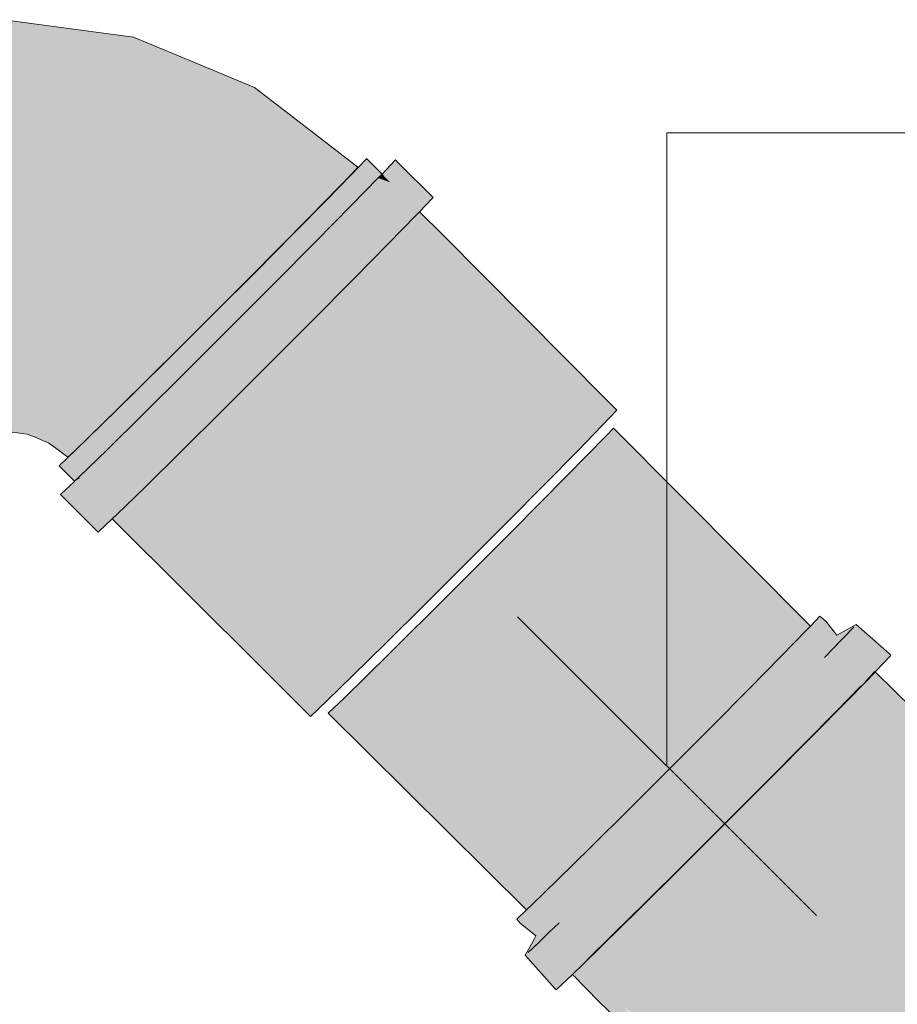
# Model space of a CAD drawing. Header units: millimetres. Extents: x 321 to 585, y -277 to 9.
# Tile 437 of 656: x 515.235 to 516.066, y -197.731 to -196.798. Entities that reach past the tile are written whole.
import ezdxf

# ---------------------------------------------------------------- set-up
doc = ezdxf.new("R2010")
doc.units = ezdxf.units.MM
doc.header["$MEASUREMENT"] = 0
for name, color, linetype, lineweight in [('TQ-Condutos', 3, 'Continuous', 25), ('TQ-Conexões', 9, 'Continuous', 18), ('TQ-Sentido conduto', 9, 'Continuous', 30), ('TQ-Textos conduto', 7, 'Continuous', 9)]:
    doc.layers.add(name, color=color, linetype=linetype, lineweight=lineweight)

msp = doc.modelspace()

# ---------------------------------------------------------------- hatches: boundary and pattern name
at = {"layer": 'TQ-Condutos', "linetype": 'Continuous'}
for points in [[(515.95677, -197.39995), (515.79046, -197.19182), (515.75333, -197.22989), (515.9403, -197.41686)], [(515.79696, -197.18483), (515.79046, -197.19182), (515.97743, -197.37879), (515.98035, -197.37572), (515.98227, -197.37371), (515.98352, -197.3724)], [(515.79046, -197.19182), (515.95677, -197.39995), (515.97741, -197.37876)], [(515.91079, -197.44655), (515.75333, -197.22989), (515.70037, -197.2834), (515.88726, -197.47029)], [(515.75333, -197.22989), (515.91084, -197.44661), (515.94022, -197.41677)], [(515.70037, -197.2834), (515.64073, -197.34309), (515.82766, -197.53002), (515.84112, -197.51653), (515.85412, -197.5035), (515.88725, -197.47028)], [(515.58474, -197.39866), (515.74795, -197.60885), (515.77162, -197.58554), (515.7843, -197.57305), (515.79656, -197.56097), (515.64073, -197.34309)], [(515.64073, -197.34309), (515.7965, -197.56089), (515.82765, -197.53001)], [(515.54207, -197.44047), (515.72898, -197.62738), (515.73864, -197.61797), (515.74797, -197.60888), (515.58474, -197.39866)], [(515.71479, -197.64109), (515.71687, -197.63911), (515.72146, -197.63474), (515.54207, -197.44047), (515.52703, -197.45475)], [(515.54207, -197.44047), (515.72144, -197.63472), (515.72898, -197.62738)]]:
    msp.add_hatch(color=73, dxfattribs=at).paths.add_polyline_path(points)
at = {"layer": 'TQ-Conexões', "linetype": 'Continuous'}
for points in [[(515.28834, -196.80723), (515.22022, -196.79809), (515.22044, -196.80723)], [(515.51469, -196.9066), (515.45714, -196.86221), (515.40819, -196.8418), (515.34279, -196.81453), (515.28834, -196.80723), (515.22032, -196.80723), (515.34092, -196.82311), (515.45331, -196.86965), (515.34092, -196.82311), (515.22032, -196.80723), (515.22103, -196.86479), (515.22143, -196.94772), (515.22142, -197.03957), (515.22102, -197.12217), (515.2203, -197.17914), (515.22796, -197.18868), (515.24205, -197.19049), (515.24465, -197.18235), (515.2602, -197.12733), (515.28201, -197.04754), (515.30579, -196.95883), (515.32681, -196.87871), (515.30579, -196.95883), (515.28201, -197.04754), (515.2602, -197.12733), (515.24465, -197.18235), (515.24205, -197.19049), (515.2495, -197.19356), (515.2627, -197.19899), (515.26734, -197.19174), (515.29669, -197.14244), (515.33848, -197.07094), (515.3844, -196.99139), (515.42539, -196.91955), (515.3844, -196.99139), (515.33848, -197.07094), (515.29669, -197.14244), (515.26734, -197.19174), (515.2627, -197.19899), (515.26906, -197.20383), (515.28046, -197.21254), (515.28683, -197.2067), (515.32804, -197.16651), (515.38696, -197.10815), (515.45191, -197.04319), (515.51003, -196.98451), (515.54981, -196.94371), (515.55519, -196.93784)], [(515.59037, -196.93162), (515.59019, -196.93143), (515.59009, -196.9319), (515.58602, -196.9523), (515.57441, -196.94799), (515.54891, -196.97416), (515.51542, -197.00819), (515.47622, -197.0477), (515.43399, -197.09004), (515.3916, -197.13233), (515.35194, -197.17166), (515.31771, -197.20537), (515.29125, -197.23116), (515.29599, -197.24423), (515.29173, -197.23246), (515.28721, -197.2351), (515.28697, -197.23523), (515.28702, -197.23528), (515.28766, -197.23592), (515.28702, -197.23528), (515.28763, -197.23595), (515.287, -197.2353), (515.28697, -197.23523), (515.28645, -197.23573), (515.28652, -197.23577), (515.28741, -197.23614), (515.2865, -197.23579), (515.28711, -197.23639), (515.28792, -197.23719), (515.29654, -197.24574), (515.28792, -197.23719), (515.28711, -197.23639), (515.28648, -197.2358), (515.28688, -197.23659), (515.31, -197.28289), (515.32223, -197.27122), (515.32265, -197.27082), (515.32689, -197.26678), (515.35335, -197.241), (515.38757, -197.20729), (515.42723, -197.16797), (515.46962, -197.12569), (515.51186, -197.08334), (515.55105, -197.04381), (515.58455, -197.00981), (515.61005, -196.98364), (515.61358, -196.97993), (515.62582, -196.96707)], [(515.56332, -196.92971), (515.5488, -196.94496), (515.56633, -196.95648), (515.57792, -196.94431), (515.57798, -196.94424), (515.56754, -196.93377), (515.5634, -196.92961)], [(515.57798, -196.94424), (515.58602, -196.9523), (515.59019, -196.93143)], [(515.59019, -196.93143), (515.62582, -196.96707), (515.62624, -196.96659), (515.59389, -196.93414), (515.59064, -196.9309)], [(515.5488, -196.94496), (515.52533, -196.96907), (515.54122, -196.98206), (515.54656, -196.97657), (515.56327, -196.95943), (515.56412, -196.95856), (515.56416, -196.95851), (515.56622, -196.9564)], [(515.58602, -196.9523), (515.57854, -196.9448), (515.57798, -196.94424), (515.57441, -196.94799), (515.57544, -196.94837)], [(515.52533, -196.96907), (515.4945, -197.00035), (515.50893, -197.01478), (515.51594, -197.00766), (515.53787, -196.98538), (515.53974, -196.98348), (515.54117, -196.98202)], [(515.602, -196.99189), (515.60186, -196.99204), (515.5989, -196.99507), (515.54122, -196.98206), (515.58038, -197.01409), (515.78636, -197.18254), (515.80022, -197.16801), (515.79011, -197.1578), (515.63543, -197.00184), (515.60913, -196.98458)], [(515.63543, -197.00184), (515.61358, -196.97993), (515.61355, -196.97996), (515.60915, -196.98458)], [(515.5089, -197.01476), (515.4945, -197.00035), (515.45842, -197.03674), (515.47281, -197.05113), (515.475, -197.04893), (515.4832, -197.04067)], [(515.58035, -197.01407), (515.57538, -197.01912), (515.56888, -197.02571), (515.50893, -197.01478), (515.54455, -197.05041), (515.73207, -197.23795), (515.76289, -197.20664), (515.78636, -197.18254)], [(515.4728, -197.05112), (515.45842, -197.03674), (515.41955, -197.07571), (515.43394, -197.09009), (515.43629, -197.08773), (515.44512, -197.07889)], [(515.73207, -197.23795), (515.54453, -197.05039), (515.51605, -197.07911), (515.47281, -197.05113), (515.50845, -197.08677), (515.69599, -197.27432)], [(515.38053, -197.11463), (515.39492, -197.12902), (515.39728, -197.12666), (515.40614, -197.11782), (515.43394, -197.09009), (515.41955, -197.07571)], [(515.69599, -197.27432), (515.50844, -197.08676), (515.47776, -197.11753), (515.46957, -197.12574), (515.65712, -197.3133)], [(515.34403, -197.15082), (515.35843, -197.16523), (515.36064, -197.16303), (515.36893, -197.15481), (515.39493, -197.12903), (515.38053, -197.11463)], [(515.43055, -197.16466), (515.6181, -197.35221), (515.65712, -197.3133), (515.46957, -197.12574), (515.43877, -197.15646)], [(515.31253, -197.18186), (515.32548, -197.19773), (515.32695, -197.19628), (515.32886, -197.1944), (515.35845, -197.16525), (515.34403, -197.15082)], [(515.39406, -197.20086), (515.5816, -197.38842), (515.6181, -197.35221), (515.43056, -197.16467), (515.36064, -197.16303), (515.40175, -197.19324)], [(515.30264, -197.22006), (515.32552, -197.19777), (515.31253, -197.18186), (515.28817, -197.20559)], [(515.35747, -197.23694), (515.52574, -197.44317), (515.55009, -197.41944), (515.5816, -197.38842), (515.39408, -197.20088), (515.32886, -197.1944), (515.36921, -197.22537), (515.36761, -197.22696), (515.36258, -197.23191), (515.36134, -197.23313)], [(515.30277, -197.22018), (515.28817, -197.20559), (515.27263, -197.22041)], [(515.28697, -197.23523), (515.28722, -197.235), (515.27263, -197.22041), (515.27235, -197.22065)], [(515.27263, -197.22041), (515.2728, -197.22056), (515.30277, -197.22018), (515.27296, -197.22041)], [(515.27263, -197.22041), (515.46513, -197.41293), (515.51039, -197.45782)], [(515.27279, -197.22057), (515.28723, -197.23499), (515.28817, -197.23409)], [(515.30251, -197.22019), (515.2728, -197.22056), (515.28817, -197.23409), (515.29125, -197.23116)], [(515.52574, -197.44317), (515.35749, -197.23696), (515.30264, -197.22006), (515.33827, -197.25569)], [(515.27796, -197.25225), (515.30929, -197.2835), (515.31, -197.28289), (515.28645, -197.23573), (515.27437, -197.24725), (515.27361, -197.24789)], [(515.29173, -197.23246), (515.29125, -197.23116), (515.28697, -197.23523)], [(515.32289, -197.2706), (515.51039, -197.45782), (515.52574, -197.44317), (515.33839, -197.25581), (515.32614, -197.2675), (515.32534, -197.26826)], [(515.33839, -197.25581), (515.33822, -197.25574), (515.32689, -197.26678)], [(515.46513, -197.41293), (515.32285, -197.27064), (515.32265, -197.27082)], [(515.99248, -197.36299), (515.99242, -197.36335), (515.98986, -197.37877), (515.99248, -197.36299), (515.98352, -197.3724), (515.97951, -197.3766), (515.95613, -197.40061), (515.92542, -197.4318), (515.88948, -197.46805), (515.85075, -197.50688), (515.81188, -197.54565), (515.77551, -197.5817), (515.74413, -197.61262), (515.71987, -197.63625), (515.75212, -197.63836), (515.79248, -197.59868), (515.75212, -197.63836), (515.73914, -197.63751), (515.71987, -197.63625), (515.71479, -197.64109), (515.72234, -197.64858), (515.72927, -197.65546), (515.72234, -197.64858), (515.71479, -197.64109), (515.7252, -197.66286), (515.73122, -197.65739), (515.7252, -197.66286), (515.71479, -197.64109), (515.70547, -197.64998), (515.70873, -197.65373), (515.72475, -197.66368), (515.72477, -197.66364), (515.72546, -197.66412), (515.73182, -197.65798), (515.7353, -197.66145), (515.73182, -197.65798), (515.72546, -197.66412), (515.72418, -197.66626), (515.72249, -197.66956), (515.72257, -197.66964), (515.72429, -197.66635), (515.72257, -197.66964), (515.72249, -197.66956), (515.71634, -197.68155), (515.72535, -197.67284), (515.72852, -197.66977), (515.73093, -197.66744), (515.73621, -197.66234), (515.74553, -197.65334), (515.76761, -197.63162), (515.74553, -197.65334), (515.78645, -197.67485), (515.8208, -197.64104), (515.78969, -197.60991), (515.8208, -197.64104), (515.8166, -197.58321), (515.84165, -197.54987), (515.8166, -197.58321), (515.8208, -197.64104), (515.86059, -197.60157), (515.84351, -197.55649), (515.872, -197.52799), (515.89371, -197.4978), (515.94238, -197.44877), (515.89371, -197.4978), (515.872, -197.52799), (515.84351, -197.55649), (515.86059, -197.60157), (515.90313, -197.55914), (515.90049, -197.49951), (515.92712, -197.47268), (515.90049, -197.49951), (515.90313, -197.55914), (515.94551, -197.51664), (515.98484, -197.47698), (515.95375, -197.44586), (515.98484, -197.47698), (515.97531, -197.42393), (515.98179, -197.40869), (515.97531, -197.42393), (515.98484, -197.47698), (516.01845, -197.44285), (515.99687, -197.402), (516.0048, -197.39379), (516.00374, -197.39273), (516.00043, -197.3894), (516.00374, -197.39273), (516.0048, -197.39379), (516.01077, -197.38762), (516.01256, -197.38576), (516.01128, -197.38418), (516.01256, -197.38576), (516.01534, -197.38288), (516.01192, -197.37991), (516.00905, -197.38143), (516.01192, -197.37991), (516.01534, -197.38288), (516.02465, -197.37323), (516.01143, -197.37949), (516.00889, -197.38123), (516.00718, -197.38241), (515.99261, -197.36316)], [(516.00718, -197.38241), (516.01143, -197.37949), (516.00857, -197.38084), (515.99798, -197.36778), (515.99248, -197.36299)], [(516.04446, -197.41537), (516.05918, -197.39991), (516.02465, -197.37323), (516.0221, -197.39339), (516.04274, -197.41369), (516.0221, -197.39339), (516.02465, -197.37323), (516.01342, -197.38486), (516.0048, -197.39379), (515.99687, -197.402), (516.01829, -197.44255), (516.01847, -197.44236), (516.01829, -197.44255), (516.01845, -197.44285), (516.03584, -197.425), (516.03561, -197.42477), (516.02011, -197.40918), (516.03556, -197.42472), (516.03561, -197.42477), (516.03698, -197.42336), (516.03561, -197.42477), (516.03584, -197.425), (516.04404, -197.41659), (516.04369, -197.41648), (516.04347, -197.41641), (516.0438, -197.41606)], [(516.02465, -197.37323), (516.0596, -197.40024), (516.05822, -197.39871), (516.02681, -197.3708), (516.01882, -197.3752), (516.00857, -197.38084)], [(516.04447, -197.41539), (516.0438, -197.41606), (516.04347, -197.41641), (516.04404, -197.41659), (516.04484, -197.41575), (516.0596, -197.40024), (516.05918, -197.39991)], [(515.89393, -197.81998), (515.89922, -197.82543), (515.89162, -197.82555), (515.85517, -197.82629), (515.8552, -197.8276), (515.91032, -197.83002), (515.90338, -197.82972), (515.90397, -197.83032), (515.90338, -197.82972), (515.8552, -197.8276), (515.84952, -197.83264), (515.85532, -197.83264), (515.90795, -197.83443), (515.92208, -197.83491), (515.85805, -197.83273), (515.86019, -197.8375), (515.85805, -197.83273), (515.85532, -197.83264), (515.85543, -197.8377), (515.86045, -197.83809), (515.85543, -197.8377), (515.85556, -197.84274), (515.85576, -197.85871), (515.8626, -197.84289), (515.85576, -197.85871), (515.86879, -197.85667), (515.9456, -197.84465), (515.85576, -197.85871), (515.85597, -197.87469), (515.85613, -197.89547), (515.85628, -197.91625), (516.05788, -197.89116), (516.00017, -197.86725), (515.97289, -197.85594), (516.00017, -197.86725), (516.05788, -197.89116), (515.85628, -197.91625), (515.85638, -197.94041), (515.85648, -197.96457), (515.85651, -197.99045), (515.85655, -198.01635), (516.15404, -197.99935), (516.15403, -197.99086), (516.15401, -197.98238), (516.15397, -197.96552), (516.15392, -197.94239), (516.15392, -197.94063), (516.15392, -197.93887), (516.1539, -197.93093), (516.11718, -197.91573), (516.15393, -197.93095), (516.15386, -197.92047), (516.1538, -197.9133), (516.16592, -197.90963), (516.1658, -197.894), (516.15357, -197.88184), (516.1538, -197.88186), (516.1538, -197.88168), (516.15376, -197.86217), (516.15343, -197.86189), (515.96739, -197.69684), (515.93308, -197.73086), (515.96739, -197.69684), (516.15355, -197.862), (516.15295, -197.82723), (516.15263, -197.80884), (516.00406, -197.66026), (516.14656, -197.80277), (516.15263, -197.80884), (516.15261, -197.80756), (516.15253, -197.80325), (516.15249, -197.80278), (516.15297, -197.80785), (516.15304, -197.80782), (516.153, -197.80278), (516.15304, -197.80782), (516.15364, -197.80761), (516.15363, -197.80278), (516.15361, -197.79071), (516.15291, -197.7901), (516.15116, -197.78858), (516.1523, -197.78957), (516.15228, -197.78886), (516.1523, -197.78957), (516.15291, -197.7901), (516.1529, -197.78972), (516.1529, -197.78902), (516.1529, -197.78972), (516.15291, -197.7901), (516.15361, -197.79071), (516.1536, -197.79027), (516.1536, -197.78989), (516.1536, -197.79027), (516.20685, -197.80283), (516.1536, -197.7892), (516.15355, -197.76536), (516.15272, -197.76477), (516.15186, -197.76417), (516.14866, -197.76192), (516.15186, -197.76417), (516.15272, -197.76477), (516.15355, -197.76536), (516.15351, -197.74534), (516.15351, -197.74503), (516.15257, -197.74433), (516.15257, -197.74397), (516.15257, -197.74433), (516.15351, -197.74503), (516.15351, -197.74468), (516.15351, -197.74315), (516.15256, -197.74242), (516.15149, -197.74316), (516.15146, -197.74158), (516.14639, -197.73766), (516.15146, -197.74158), (516.15149, -197.74316), (516.15256, -197.74242), (516.15351, -197.74315), (516.15351, -197.74468), (516.15351, -197.74503), (516.23086, -197.80286), (516.15348, -197.72997), (516.15246, -197.72901), (516.23086, -197.80286), (516.15351, -197.74503), (516.15351, -197.74534), (516.15355, -197.76536), (516.1536, -197.7892), (516.20685, -197.80283), (516.1536, -197.79027), (516.15361, -197.79071), (516.16745, -197.80279), (516.15364, -197.80761), (516.15297, -197.80785), (516.15364, -197.80838), (516.15304, -197.8079), (516.15304, -197.80865), (516.15305, -197.80926), (516.1531, -197.80931), (516.15365, -197.80974), (516.15364, -197.80913), (516.15365, -197.80974), (516.37394, -197.98291), (516.38737, -197.95028), (516.40006, -197.91922), (516.41167, -197.89067), (516.28524, -197.80291), (516.25957, -197.80289), (516.28524, -197.80291), (516.15208, -197.67636), (516.15209, -197.67855), (516.1521, -197.67893), (516.15236, -197.71513), (516.15245, -197.72722), (516.15246, -197.7287), (516.15245, -197.72722), (516.15123, -197.72785), (516.1512, -197.72634), (516.15123, -197.72785), (516.15245, -197.72722), (516.15236, -197.71513), (516.1521, -197.67893), (516.15098, -197.714), (516.14491, -197.7219), (516.15098, -197.714), (516.1521, -197.67893), (516.15209, -197.67855), (516.15208, -197.67636), (516.1503, -197.67468), (516.15034, -197.67691), (516.1436, -197.70796), (516.15034, -197.67691), (516.1503, -197.67468), (516.15208, -197.67636), (516.15202, -197.66796), (516.15201, -197.66763), (516.15015, -197.66607), (516.13857, -197.65434), (516.13952, -197.66443), (516.04059, -197.62364), (516.13952, -197.66443), (516.13857, -197.65434), (516.15015, -197.66607), (516.15201, -197.66763), (516.152, -197.66575), (516.15012, -197.66415), (516.152, -197.66575), (516.15201, -197.66763), (516.31348, -197.80294), (516.15195, -197.65863), (516.14999, -197.65688), (516.31348, -197.80294), (516.15201, -197.66763), (516.15202, -197.66796), (516.15208, -197.67636), (516.28524, -197.80291), (516.41167, -197.89067), (516.42183, -197.86547), (516.32992, -197.80296), (516.14992, -197.65248), (516.14998, -197.65594), (516.14992, -197.65248), (516.13779, -197.64598), (516.14992, -197.65248), (516.32992, -197.80296), (516.42183, -197.86547), (516.3567, -197.80298), (516.14916, -197.60904), (516.13742, -197.64204), (516.0745, -197.58944), (516.13742, -197.64204), (516.14916, -197.60904), (516.3567, -197.80298), (516.14913, -197.60689), (516.13267, -197.59135), (516.14913, -197.60689), (516.3567, -197.80298), (516.14907, -197.60377), (516.3567, -197.80298), (516.42183, -197.86547), (516.43015, -197.84457), (516.3654, -197.80299), (516.14905, -197.6023), (516.14906, -197.60316), (516.14905, -197.6023), (516.13233, -197.58771), (516.14905, -197.6023), (516.3654, -197.80299), (516.43015, -197.84457), (516.43629, -197.82883), (516.38894, -197.80302), (516.14836, -197.56264), (516.13223, -197.5867), (516.14836, -197.56264), (516.38894, -197.80302), (516.14832, -197.56056), (516.12785, -197.53993), (516.10347, -197.56002), (516.12785, -197.53993), (516.14832, -197.56056), (516.38894, -197.80302), (516.43629, -197.82883), (516.41072, -197.80304), (516.12967, -197.54125), (516.40879, -197.80304), (516.14829, -197.55871), (516.12553, -197.53737), (516.14832, -197.56034), (516.12782, -197.53968), (516.12553, -197.53737), (516.13621, -197.52616), (516.13936, -197.51887), (516.14072, -197.51344), (516.08067, -197.45098), (516.13955, -197.51477), (516.12685, -197.52791), (516.11415, -197.54106), (516.09444, -197.56112), (516.07474, -197.58116), (516.0504, -197.60567), (516.02606, -197.63018), (516.00003, -197.65621), (515.974, -197.68225), (515.94941, -197.70664), (515.974, -197.68225), (516.00003, -197.65621), (516.02606, -197.63018), (516.0504, -197.60567), (516.07474, -197.58116), (516.09444, -197.56112), (516.11415, -197.54106), (516.12685, -197.52791), (516.13244, -197.52212), (516.13955, -197.51477), (516.06994, -197.45928), (516.13955, -197.51477), (516.08067, -197.45098), (516.04452, -197.41608), (516.03594, -197.42509), (516.03584, -197.425), (516.0347, -197.42617), (516.03201, -197.42894), (516.0322, -197.42902), (516.04611, -197.43532), (516.03169, -197.42879), (516.00831, -197.4528), (515.9776, -197.48399), (515.94166, -197.52022), (515.90293, -197.55905), (515.86406, -197.59782), (515.82769, -197.63389), (515.92482, -197.73106), (515.82769, -197.63389), (515.79631, -197.66479), (515.90465, -197.7509), (515.79631, -197.66479), (515.77205, -197.68844), (515.87114, -197.78362), (515.88447, -197.77075), (515.87114, -197.78362), (515.85781, -197.79651), (515.80739, -197.73298), (515.8647, -197.78984), (515.77205, -197.68844), (515.77591, -197.70174), (515.77221, -197.68899), (515.77215, -197.68879), (515.77058, -197.69032), (515.77036, -197.69053), (515.76746, -197.69335), (515.76754, -197.69344), (515.76736, -197.69345), (515.76571, -197.69506), (515.76491, -197.69584), (515.76741, -197.69356), (515.75823, -197.70232), (515.78357, -197.72809), (515.85621, -197.79793), (515.86248, -197.79637), (515.86868, -197.79368), (515.88059, -197.78233), (515.90347, -197.76002), (515.89203, -197.77118), (515.88059, -197.78233), (515.87693, -197.7858), (515.87328, -197.78928), (515.86962, -197.79276), (515.86868, -197.79368)], [(516.04446, -197.41537), (516.03556, -197.42472), (516.04448, -197.41566), (516.04461, -197.41553)], [(516.03594, -197.42509), (516.04404, -197.41659), (516.03584, -197.425)], [(516.04485, -197.41576), (516.04484, -197.41575), (516.04452, -197.41608)], [(516.08067, -197.45098), (516.04485, -197.41576), (516.04452, -197.41609)], [(515.74295, -197.71688), (515.71634, -197.68155), (515.72249, -197.66956), (515.72418, -197.66626), (515.72233, -197.66937), (515.72546, -197.66412), (515.70873, -197.65373), (515.7236, -197.66578), (515.7219, -197.66887), (515.72216, -197.66918), (515.7219, -197.66887), (515.71937, -197.67346), (515.71355, -197.68405), (515.74146, -197.71545), (515.74286, -197.71696)], [(515.75819, -197.70228), (515.7599, -197.70073), (515.75973, -197.70018), (515.7594, -197.70051), (515.75973, -197.70018), (515.75344, -197.67945), (515.74553, -197.65334), (515.74954, -197.67557), (515.74553, -197.65334), (515.73621, -197.66234), (515.7535, -197.69751), (515.7542, -197.69822), (515.75788, -197.70196), (515.7542, -197.69822), (515.7535, -197.69751), (515.73621, -197.66234), (515.72735, -197.67091), (515.71634, -197.68155), (515.74265, -197.71648), (515.74295, -197.71688), (515.75823, -197.70232), (515.7599, -197.70073)], [(515.74553, -197.65334), (515.7673, -197.69307), (515.78615, -197.67469)], [(515.75344, -197.67945), (515.76746, -197.69335), (515.74553, -197.65334)], [(515.72546, -197.66412), (515.72478, -197.66364), (515.72475, -197.66369)], [(515.7673, -197.69307), (515.76746, -197.69335), (515.78645, -197.67485), (515.78615, -197.67469)], [(515.75979, -197.70038), (515.7599, -197.70073), (515.76746, -197.69335), (515.76723, -197.69313), (515.75344, -197.67945)], [(515.76741, -197.69356), (515.76491, -197.69584), (515.7599, -197.70073)], [(515.76745, -197.69336), (515.76736, -197.69345), (515.76754, -197.69344)], [(515.77205, -197.68844), (515.86451, -197.78964), (515.871, -197.78348)]]:
    msp.add_hatch(color=93, dxfattribs=at).paths.add_polyline_path(points)
at = {"layer": 'TQ-Sentido conduto', "linetype": 'Continuous'}
msp.add_hatch(color=7, dxfattribs=at).paths.add_polyline_path([(515.98911, -197.64652), (515.86411, -197.43001), (515.77261, -197.52152)])

# ---------------------------------------------------------------- linework, layer by layer
at = {"layer": 'TQ-Condutos'}
for p, q in [((515.79046, -197.19182), (515.75333, -197.22989)), ((515.79696, -197.18483), (515.79046, -197.19182)), ((515.98352, -197.3724), (515.79696, -197.18483)), ((515.75333, -197.22989), (515.70037, -197.2834)), ((515.70037, -197.2834), (515.64073, -197.34309)), ((515.64073, -197.34309), (515.58474, -197.39866)), ((515.58474, -197.39866), (515.54207, -197.44047)), ((515.54207, -197.44047), (515.52703, -197.45475)), ((515.52703, -197.45475), (515.71479, -197.64109))]:
    msp.add_line(p, q, dxfattribs=at)
at = {"layer": 'TQ-Conexões'}
for p, q in [((515.28834, -196.80723), (515.22022, -196.79809)), ((515.34279, -196.81453), (515.28834, -196.80723)), ((515.40819, -196.8418), (515.34279, -196.81453)), ((515.45714, -196.86221), (515.40819, -196.8418)), ((515.51469, -196.9066), (515.45714, -196.86221)), ((515.55519, -196.93784), (515.51469, -196.9066)), ((515.56332, -196.92971), (515.5488, -196.94496)), ((515.5634, -196.92961), (515.56332, -196.92971)), ((515.56754, -196.93377), (515.5634, -196.92961)), ((515.59019, -196.93143), (515.57798, -196.94424)), ((515.59064, -196.9309), (515.59019, -196.93143)), ((515.59389, -196.93414), (515.59064, -196.9309)), ((515.54981, -196.94371), (515.55519, -196.93784)), ((515.57798, -196.94424), (515.56754, -196.93377)), ((515.62624, -196.96659), (515.59389, -196.93414)), ((515.51003, -196.98451), (515.54981, -196.94371)), ((515.5488, -196.94496), (515.52533, -196.96907)), ((515.57441, -196.94799), (515.54891, -196.97416)), ((515.57798, -196.94424), (515.57441, -196.94799)), ((515.52533, -196.96907), (515.4945, -197.00035)), ((515.61358, -196.97993), (515.62582, -196.96707)), ((515.62582, -196.96707), (515.62624, -196.96659)), ((515.54891, -196.97416), (515.51542, -197.00819)), ((515.45191, -197.04319), (515.51003, -196.98451)), ((515.58455, -197.00981), (515.61005, -196.98364)), ((515.61005, -196.98364), (515.61358, -196.97993)), ((515.63543, -197.00184), (515.61358, -196.97993)), ((515.4945, -197.00035), (515.45842, -197.03674)), ((515.79011, -197.1578), (515.63543, -197.00184)), ((515.51542, -197.00819), (515.47622, -197.0477)), ((515.55105, -197.04381), (515.58455, -197.00981)), ((515.38696, -197.10815), (515.45191, -197.04319)), ((515.45842, -197.03674), (515.41955, -197.07571)), ((515.51186, -197.08334), (515.55105, -197.04381)), ((515.47622, -197.0477), (515.43399, -197.09004)), ((515.41955, -197.07571), (515.38053, -197.11463)), ((515.43399, -197.09004), (515.3916, -197.13233)), ((515.46962, -197.12569), (515.51186, -197.08334)), ((515.32804, -197.16651), (515.38696, -197.10815)), ((515.38053, -197.11463), (515.34403, -197.15082)), ((515.42723, -197.16797), (515.46962, -197.12569)), ((515.3916, -197.13233), (515.35194, -197.17166)), ((515.34403, -197.15082), (515.31253, -197.18186)), ((515.80022, -197.16801), (515.79011, -197.1578)), ((515.28683, -197.2067), (515.32804, -197.16651)), ((515.35194, -197.17166), (515.31771, -197.20537)), ((515.38757, -197.20729), (515.42723, -197.16797)), ((515.78636, -197.18254), (515.80022, -197.16801)), ((515.31253, -197.18186), (515.28817, -197.20559)), ((515.76289, -197.20664), (515.78636, -197.18254)), ((515.22796, -197.18868), (515.24205, -197.19049)), ((515.24205, -197.19049), (515.2495, -197.19356)), ((515.2495, -197.19356), (515.2627, -197.19899)), ((515.2627, -197.19899), (515.26906, -197.20383)), ((515.26906, -197.20383), (515.28046, -197.21254)), ((515.28817, -197.20559), (515.27263, -197.22041)), ((515.28046, -197.21254), (515.28683, -197.2067)), ((515.31771, -197.20537), (515.29125, -197.23116)), ((515.35335, -197.241), (515.38757, -197.20729)), ((515.73207, -197.23795), (515.76289, -197.20664)), ((515.27263, -197.22041), (515.27235, -197.22065)), ((515.27235, -197.22065), (515.28697, -197.23523)), ((515.28645, -197.23573), (515.27437, -197.24725)), ((515.28697, -197.23523), (515.28645, -197.23573)), ((515.29125, -197.23116), (515.28697, -197.23523)), ((515.69599, -197.27432), (515.73207, -197.23795)), ((515.27437, -197.24725), (515.27361, -197.24789)), ((515.27361, -197.24789), (515.27796, -197.25225)), ((515.32689, -197.26678), (515.35335, -197.241)), ((515.27796, -197.25225), (515.30929, -197.2835)), ((515.32265, -197.27082), (515.32689, -197.26678)), ((515.31, -197.28289), (515.32223, -197.27122)), ((515.32223, -197.27122), (515.32265, -197.27082)), ((515.32265, -197.27082), (515.46513, -197.41293)), ((515.65712, -197.3133), (515.69599, -197.27432)), ((515.30929, -197.2835), (515.31, -197.28289)), ((515.6181, -197.35221), (515.65712, -197.3133)), ((515.5816, -197.38842), (515.6181, -197.35221)), ((515.99248, -197.36299), (515.98352, -197.3724)), ((515.99798, -197.36778), (515.99248, -197.36299)), ((516.00857, -197.38084), (515.99798, -197.36778)), ((515.97951, -197.3766), (515.95613, -197.40061)), ((515.98352, -197.3724), (515.97951, -197.3766)), ((516.01882, -197.3752), (516.00857, -197.38084)), ((516.02465, -197.37323), (516.01342, -197.38486)), ((516.01534, -197.38288), (516.02465, -197.37323)), ((516.02681, -197.3708), (516.01882, -197.3752)), ((516.05822, -197.39871), (516.02681, -197.3708)), ((515.55009, -197.41944), (515.5816, -197.38842)), ((516.01342, -197.38486), (516.0048, -197.39379)), ((516.0048, -197.39379), (516.01077, -197.38762)), ((516.01077, -197.38762), (516.01256, -197.38576)), ((516.01256, -197.38576), (516.01534, -197.38288)), ((516.0048, -197.39379), (515.99687, -197.402)), ((515.99687, -197.402), (516.0048, -197.39379)), ((515.95613, -197.40061), (515.92542, -197.4318)), ((516.04484, -197.41575), (516.0596, -197.40024)), ((516.0596, -197.40024), (516.05822, -197.39871)), ((515.46513, -197.41293), (515.51039, -197.45782)), ((516.04446, -197.41537), (516.03556, -197.42472)), ((516.03584, -197.425), (516.04404, -197.41659)), ((516.04404, -197.41659), (516.04484, -197.41575)), ((516.04461, -197.41553), (516.04446, -197.41537)), ((516.08067, -197.45098), (516.04485, -197.41576)), ((515.52574, -197.44317), (515.55009, -197.41944)), ((516.01845, -197.44285), (516.03584, -197.425)), ((515.92542, -197.4318), (515.88948, -197.46805)), ((516.03169, -197.42879), (516.00831, -197.4528)), ((515.51039, -197.45782), (515.52574, -197.44317)), ((515.98484, -197.47698), (516.01845, -197.44285)), ((516.00831, -197.4528), (515.9776, -197.48399)), ((515.88948, -197.46805), (515.85075, -197.50688)), ((515.94551, -197.51664), (515.98484, -197.47698)), ((515.9776, -197.48399), (515.94166, -197.52022)), ((515.85075, -197.50688), (515.81188, -197.54565)), ((515.90313, -197.55914), (515.94551, -197.51664)), ((515.94166, -197.52022), (515.90293, -197.55905)), ((515.81188, -197.54565), (515.77551, -197.5817)), ((515.86059, -197.60157), (515.90313, -197.55914)), ((515.90293, -197.55905), (515.86406, -197.59782)), ((515.77551, -197.5817), (515.74413, -197.61262)), ((515.8208, -197.64104), (515.86059, -197.60157)), ((515.86406, -197.59782), (515.82769, -197.63389)), ((515.74413, -197.61262), (515.71987, -197.63625)), ((515.71479, -197.64109), (515.70547, -197.64998)), ((515.71987, -197.63625), (515.71479, -197.64109)), ((515.78645, -197.67485), (515.8208, -197.64104)), ((515.82769, -197.63389), (515.79631, -197.66479)), ((515.70547, -197.64998), (515.70873, -197.65373)), ((515.70873, -197.65373), (515.7236, -197.66578)), ((515.74553, -197.65334), (515.73621, -197.66234)), ((515.73621, -197.66234), (515.74553, -197.65334)), ((515.7219, -197.66887), (515.71937, -197.67346)), ((515.7236, -197.66578), (515.7219, -197.66887)), ((515.73621, -197.66234), (515.72735, -197.67091)), ((515.72852, -197.66977), (515.73093, -197.66744)), ((515.73093, -197.66744), (515.73621, -197.66234)), ((515.79631, -197.66479), (515.77205, -197.68844)), ((515.71937, -197.67346), (515.71355, -197.68405)), ((515.72735, -197.67091), (515.71634, -197.68155)), ((515.71634, -197.68155), (515.72535, -197.67284)), ((515.72535, -197.67284), (515.72852, -197.66977)), ((515.76746, -197.69335), (515.78645, -197.67485)), ((515.71355, -197.68405), (515.74146, -197.71545)), ((515.7599, -197.70073), (515.76746, -197.69335)), ((515.74295, -197.71688), (515.75823, -197.70232)), ((515.75823, -197.70232), (515.7599, -197.70073)), ((515.75823, -197.70232), (515.78357, -197.72809)), ((515.74146, -197.71545), (515.74286, -197.71696)), ((515.74286, -197.71696), (515.74295, -197.71688)), ((515.78357, -197.72809), (515.85621, -197.79793))]:
    msp.add_line(p, q, dxfattribs=at)
at = {"layer": 'TQ-Sentido conduto'}
msp.add_lwpolyline([(515.70628, -197.36369), (515.98911, -197.64652)], dxfattribs=at)
at = {"layer": 'TQ-Textos conduto'}
msp.add_lwpolyline([(515.8477, -197.5051), (515.8477, -196.9051), (517.01666, -196.9051)], dxfattribs=at)

doc.saveas('drawing.dxf')
